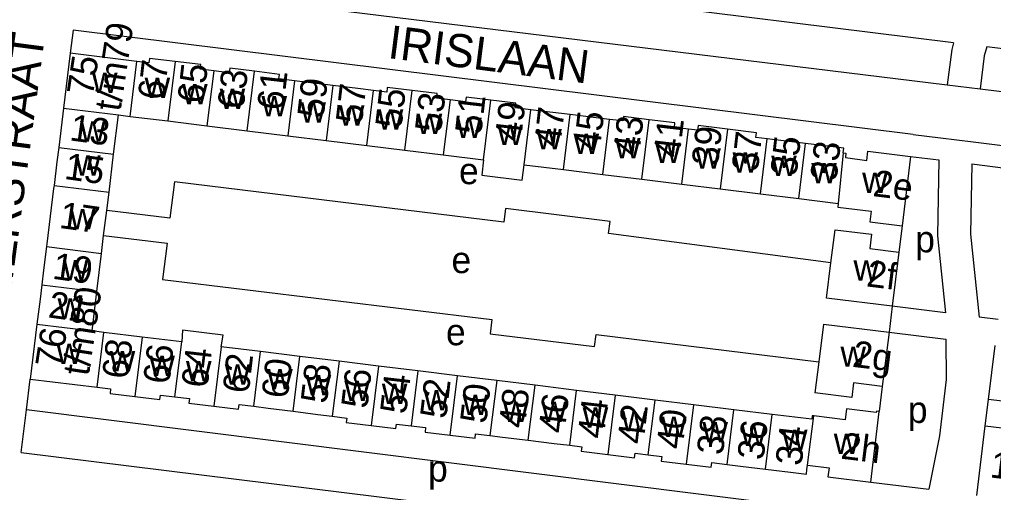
# Model space of a CAD drawing. Extents: x 161258 to 163262, y 380749 to 382054.
# Drawn here: x 161998.1 to 162145.4, y 381470.7 to 381542.2 of the extents above; entities that cross this region are included whole.
import ezdxf

# ---------------------------------------------------------------- set-up
doc = ezdxf.new("R2010")
doc.units = 0
for name, color, linetype in [('BLT_Basislijn', 7, 'Continuous'), ('BLT_Bebouwing', 7, 'Continuous'), ('BLT_Centroide', 7, 'Continuous'), ('BLT_Huisnummer', 7, 'Continuous'), ('BLT_Huisnummer_ tussenligend', 7, 'Continuous'), ('BLT_Huisnummer_reeks', 7, 'Continuous'), ('BLT_Onderverdeling_panden', 7, 'Continuous'), ('BLT_Straatnaam', 7, 'Continuous')]:
    doc.layers.add(name, color=color, linetype=linetype)

msp = doc.modelspace()

# ---------------------------------------------------------------- linework, layer by layer
at = {"layer": 'BLT_Basislijn'}
for p, q in [((162139.36, 381538.7), (162007.95, 381555.02)), ((162263.09, 381523.35), (162144.37, 381538.08)), ((162133.27, 381524.82), (162137.37, 381524.32)), ((162137.37, 381524.32), (162142.33, 381523.71)), ((162142.33, 381523.71), (162261.35, 381509.2)), ((162132.86, 381521.54), (162137.11, 381521.01)), ((162142.11, 381520.39), (162148.91, 381519.55)), ((162131.57, 381511.04), (162131.1, 381507.04)), ((162130.09, 381498.89), (162129.61, 381494.95)), ((162138.12, 381497.89), (162130.09, 381498.89)), ((162146.13, 381496.9), (162143.21, 381497.26)), ((162129.61, 381494.95), (162138.19, 381493.89)), ((162128.59, 381486.76), (162128.13, 381482.96)), ((162144.15, 381480.8), (162144.64, 381484.79)), ((161998.38, 381476.79), (161999.17, 381483.24)), ((161998.38, 381476.79), (162132.88, 381460.18)), ((162126.83, 381472.3), (162135.61, 381471.22))]:
    msp.add_line(p, q, dxfattribs=at)
for points in [[(162007.95, 381555.02), (162007.16, 381548.48), (162138.41, 381532.36)], [(162133.27, 381524.82), (162006.26, 381540.6), (162005.82, 381537.13)], [(162139.36, 381538.7), (162139.09, 381537.69), (162138.41, 381532.36)], [(162144.37, 381538.08), (162144.01, 381536.73), (162143.37, 381531.75)], [(162138.41, 381532.36), (162143.37, 381531.75)], [(162143.37, 381531.75), (162257.55, 381517.73), (162259.97, 381518.33), (162261.93, 381520.3), (162263.09, 381523.35)], [(162137.11, 381521.01), (162136.92, 381509.55), (162138.12, 381497.89)], [(162142.11, 381520.39), (162141.93, 381509.76), (162143.21, 381497.26)], [(162120.82, 381505.47), (162087.19, 381509.9), (162087.42, 381511.71), (162071.62, 381513.64), (162071.37, 381511.6), (162021.56, 381517.7), (162020.89, 381512.18), (162011.33, 381513.35)], [(162010.86, 381509.6), (162020.44, 381508.41), (162019.76, 381502.95), (162069.57, 381496.86), (162069.31, 381494.74), (162085.09, 381492.8), (162085.32, 381494.61), (162118.99, 381490.48)], [(162138.19, 381493.89), (162138.25, 381487.81), (162137.22, 381479.3), (162135.61, 381471.22)], [(161999.17, 381483.24), (161999.77, 381487.87)], [(162114.06, 381468.8), (161999.17, 381483.24)]]:
    msp.add_lwpolyline(points, dxfattribs=at)
at = {"layer": 'BLT_Bebouwing'}
for p, q in [((162005.82, 381537.13), (162004.8, 381528.82)), ((162015.89, 381535.88), (162005.82, 381537.13)), ((162004.8, 381528.82), (162004.07, 381522.89)), ((162012.37, 381521.86), (162013.1, 381527.8)), ((162013.1, 381527.8), (162014.87, 381527.58)), ((162014.87, 381527.58), (162020.55, 381526.88)), ((162020.55, 381526.88), (162026.47, 381526.16)), ((162026.47, 381526.16), (162032.58, 381525.41)), ((162032.58, 381525.41), (162038.7, 381524.65)), ((162038.7, 381524.65), (162044.51, 381523.94)), ((162044.51, 381523.94), (162050.63, 381523.19)), ((162050.63, 381523.19), (162056.41, 381522.48)), ((162056.41, 381522.48), (162062.2, 381521.77)), ((162011.67, 381516.13), (162012.37, 381521.86)), ((162062.2, 381521.77), (162068.31, 381521.02)), ((162132.86, 381521.54), (162131.57, 381511.04)), ((162074.44, 381520.27), (162080.37, 381519.54)), ((162080.37, 381519.54), (162086.32, 381518.81)), ((162086.32, 381518.81), (162092.23, 381518.08)), ((162092.23, 381518.08), (162098.27, 381517.34)), ((162098.27, 381517.34), (162104.05, 381516.63)), ((162104.05, 381516.63), (162110.17, 381515.88)), ((162011.33, 381513.35), (162011.67, 381516.13)), ((162110.17, 381515.88), (162115.97, 381515.17)), ((162115.97, 381515.17), (162121.93, 381514.43)), ((162010.86, 381509.6), (162011.33, 381513.35)), ((162121.93, 381514.43), (162121.86, 381513.87)), ((162120.82, 381505.47), (162121.44, 381510.45)), ((162126.69, 381511.63), (162131.57, 381511.04)), ((162010.53, 381506.87), (162010.86, 381509.6)), ((162009.82, 381501.1), (162010.53, 381506.87)), ((162131.1, 381507.04), (162130.09, 381498.89)), ((162120.15, 381500.1), (162120.82, 381505.47)), ((162009.1, 381495.16), (162009.82, 381501.1)), ((162130.09, 381498.89), (162120.15, 381500.1)), ((162000.78, 381496.18), (161999.77, 381487.87)), ((162119.7, 381496.17), (162118.99, 381490.48)), ((162119.7, 381496.17), (162129.61, 381494.95)), ((162010.9, 381494.93), (162009.1, 381495.16)), ((162016.69, 381494.22), (162010.9, 381494.93)), ((162022.66, 381493.49), (162016.69, 381494.22)), ((162129.61, 381494.95), (162128.59, 381486.76)), ((162034.57, 381492.03), (162028.61, 381492.76)), ((162144.64, 381484.79), (162145.65, 381492.97)), ((162040.51, 381491.3), (162034.57, 381492.03)), ((162046.46, 381490.57), (162040.51, 381491.3)), ((162052.4, 381489.84), (162046.46, 381490.57)), ((162058.36, 381489.11), (162052.4, 381489.84)), ((162118.99, 381490.48), (162118.4, 381485.78)), ((162064.34, 381488.38), (162058.36, 381489.11)), ((162070.29, 381487.65), (162064.34, 381488.38)), ((161999.77, 381487.87), (162009.88, 381486.64)), ((162076.08, 381486.94), (162070.29, 381487.65)), ((162082.34, 381486.17), (162076.08, 381486.94)), ((162128.59, 381486.76), (162124.23, 381487.29)), ((162088.19, 381485.46), (162082.34, 381486.17)), ((162094.24, 381484.71), (162088.19, 381485.46)), ((162100.05, 381484), (162094.24, 381484.71)), ((162106.15, 381483.25), (162100.05, 381484)), ((162149.03, 381484.25), (162144.64, 381484.79)), ((162111.96, 381482.54), (162106.15, 381483.25)), ((162126.83, 381472.3), (162128.13, 381482.96)), ((162142.86, 381470.31), (162144.15, 381480.8)), ((162144.15, 381480.8), (162149.04, 381480.2))]:
    msp.add_line(p, q, dxfattribs=at)
for points in [[(162021.66, 381535.88), (162017.77, 381536.34), (162017.69, 381535.67), (162015.89, 381535.88)], [(162027.51, 381534.47), (162025.47, 381534.72), (162025.55, 381535.4), (162021.66, 381535.88)], [(162033.69, 381534.4), (162029.92, 381534.87), (162029.84, 381534.18), (162027.51, 381534.47)], [(162039.73, 381532.97), (162037.37, 381533.26), (162037.45, 381533.93), (162033.69, 381534.4)], [(162045.53, 381532.25), (162041.77, 381532.72), (162039.73, 381532.97)], [(162051.64, 381531.5), (162049.29, 381531.79), (162045.53, 381532.25)], [(162057.52, 381531.49), (162053.74, 381531.94), (162053.66, 381531.26), (162051.64, 381531.5)], [(162063.23, 381530.07), (162061.2, 381530.33), (162061.29, 381531.02), (162057.52, 381531.49)], [(162069.42, 381530.01), (162065.65, 381530.47), (162065.57, 381529.77), (162063.23, 381530.07)], [(162075.46, 381528.56), (162073.1, 381528.85), (162073.18, 381529.55), (162069.42, 381530.01)], [(162081.39, 381527.85), (162077.46, 381528.32), (162075.46, 381528.56)], [(162087.36, 381527.11), (162085.33, 381527.36), (162081.39, 381527.85)], [(162093.34, 381527.08), (162089.46, 381527.55), (162089.37, 381526.88), (162087.36, 381527.11)], [(162099.27, 381525.66), (162097.15, 381525.91), (162097.23, 381526.6), (162093.34, 381527.08)], [(162105.16, 381525.65), (162100.75, 381526.18), (162100.67, 381525.49), (162099.27, 381525.66)], [(162111.19, 381524.19), (162109.48, 381524.4), (162109.56, 381525.1), (162105.16, 381525.65)], [(162117, 381523.48), (162113.23, 381523.95), (162111.19, 381524.19)], [(162004.07, 381522.89), (162003.8, 381520.69), (162003.36, 381517.15)], [(162122.69, 381522.08), (162122.79, 381522.78), (162120.76, 381523.02), (162117, 381523.48)], [(162122.69, 381522.08), (162123.09, 381522.03), (162123, 381521.34), (162126.25, 381520.93), (162126.42, 381522.32), (162132.86, 381521.54)], [(162068.31, 381521.02), (162068.02, 381518.68), (162074.15, 381517.92), (162074.44, 381520.27)], [(162003.36, 381517.15), (162003.3, 381516.67), (162002.27, 381508.31), (162002.22, 381507.89)], [(162121.86, 381513.87), (162126.89, 381513.25), (162126.69, 381511.63)], [(162121.44, 381510.45), (162126.96, 381509.78), (162126.72, 381507.6), (162131.1, 381507.04)], [(162002.22, 381507.89), (162001.78, 381504.32), (162001.51, 381502.12)], [(162001.51, 381502.12), (162001.25, 381499.95), (162000.78, 381496.18)], [(162028.61, 381492.76), (162028.93, 381494.51), (162022.78, 381495.26), (162022.66, 381493.49)], [(162124.23, 381487.29), (162123.97, 381485.11), (162118.4, 381485.78)], [(162009.88, 381486.64), (162011.91, 381486.38), (162011.82, 381485.69), (162015.58, 381485.23)], [(162015.58, 381485.23), (162019.34, 381484.77), (162019.43, 381485.47), (162021.64, 381485.2)], [(162021.64, 381485.2), (162023.82, 381484.93), (162023.73, 381484.23), (162027.5, 381483.77)], [(162027.5, 381483.77), (162031.27, 381483.32), (162031.36, 381484.04), (162033.55, 381483.76)], [(162033.55, 381483.76), (162035.74, 381483.46), (162039.5, 381483.01)], [(162039.5, 381483.01), (162043.26, 381482.55), (162045.43, 381482.26)], [(162118.21, 381482.34), (162118, 381482.34), (162117.93, 381481.81), (162111.96, 381482.54)], [(162128.13, 381482.96), (162127.71, 381483.02), (162127.68, 381482.83), (162123.19, 381483.38), (162122.98, 381481.74), (162118.21, 381482.34)], [(162045.43, 381482.26), (162047.63, 381481.97), (162047.55, 381481.31), (162051.29, 381480.86)], [(162051.29, 381480.86), (162055.04, 381480.4), (162055.12, 381481.09), (162057.34, 381480.82)], [(162057.34, 381480.82), (162059.54, 381480.55), (162059.45, 381479.86), (162063.23, 381479.4)], [(162063.23, 381479.4), (162067.01, 381478.93), (162067.1, 381479.61), (162069.27, 381479.35)], [(162069.27, 381479.35), (162071.14, 381479.12), (162075.05, 381478.64)], [(162075.05, 381478.64), (162078.97, 381478.16), (162081.32, 381477.87)], [(162081.32, 381477.87), (162083.14, 381477.65), (162083.04, 381476.96), (162087.08, 381476.47)], [(162087.08, 381476.47), (162091.12, 381475.97), (162091.21, 381476.67), (162093.21, 381476.43)], [(162093.21, 381476.43), (162095.26, 381476.18), (162095.17, 381475.49), (162098.94, 381475.02)], [(162098.94, 381475.02), (162102.71, 381474.56), (162102.8, 381475.26), (162105.13, 381474.97)], [(162105.13, 381474.97), (162107.17, 381474.71), (162110.94, 381474.25)], [(162110.94, 381474.25), (162114.7, 381473.79), (162117.11, 381473.51), (162117.19, 381474.2), (162117.29, 381474.87)], [(162117.29, 381474.87), (162120.53, 381474.48), (162120.36, 381473.09), (162126.83, 381472.3)]]:
    msp.add_lwpolyline(points, dxfattribs=at)
at = {"layer": 'BLT_Onderverdeling_panden'}
for p, q in [((162014.87, 381527.58), (162015.89, 381535.88)), ((162021.66, 381535.88), (162020.55, 381526.88)), ((162027.51, 381534.47), (162026.47, 381526.16)), ((162032.58, 381525.41), (162033.69, 381534.4)), ((162039.73, 381532.97), (162038.7, 381524.65)), ((162045.53, 381532.25), (162044.51, 381523.94)), ((162050.63, 381523.19), (162051.64, 381531.5)), ((162056.41, 381522.48), (162057.52, 381531.49)), ((162063.23, 381530.07), (162062.2, 381521.77)), ((162068.31, 381521.02), (162069.42, 381530.01)), ((162004.8, 381528.82), (162013.1, 381527.8)), ((162074.44, 381520.27), (162075.46, 381528.56)), ((162080.37, 381519.54), (162081.39, 381527.85)), ((162086.32, 381518.81), (162087.36, 381527.11)), ((162092.23, 381518.08), (162093.34, 381527.08)), ((162098.27, 381517.34), (162099.27, 381525.66)), ((162105.16, 381525.65), (162104.05, 381516.63)), ((162110.17, 381515.88), (162111.19, 381524.19)), ((162004.07, 381522.89), (162012.37, 381521.86)), ((162115.97, 381515.17), (162117, 381523.48)), ((162122.69, 381522.08), (162121.93, 381514.43)), ((162003.36, 381517.15), (162011.67, 381516.13)), ((162002.22, 381507.89), (162010.53, 381506.87)), ((162001.51, 381502.12), (162009.82, 381501.1)), ((162000.78, 381496.18), (162009.1, 381495.16)), ((162009.88, 381486.64), (162010.9, 381494.93)), ((162016.69, 381494.22), (162015.58, 381485.23)), ((162021.64, 381485.2), (162022.66, 381493.49)), ((162028.61, 381492.76), (162027.5, 381483.77)), ((162033.55, 381483.76), (162034.57, 381492.03)), ((162039.5, 381483.01), (162040.51, 381491.3)), ((162046.46, 381490.57), (162045.43, 381482.26)), ((162052.4, 381489.84), (162051.29, 381480.86)), ((162058.36, 381489.11), (162057.34, 381480.82)), ((162063.23, 381479.4), (162064.34, 381488.38)), ((162070.29, 381487.65), (162069.27, 381479.35)), ((162075.05, 381478.64), (162076.08, 381486.94)), ((162081.32, 381477.87), (162082.34, 381486.17)), ((162088.19, 381485.46), (162087.08, 381476.47)), ((162093.21, 381476.43), (162094.24, 381484.71)), ((162100.05, 381484), (162098.94, 381475.02)), ((162105.13, 381474.97), (162106.15, 381483.25)), ((162110.94, 381474.25), (162111.96, 381482.54)), ((162117.29, 381474.87), (162118.21, 381482.34))]:
    msp.add_line(p, q, dxfattribs=at)

# ---------------------------------------------------------------- texts
at = {"layer": 'BLT_Centroide'}
for s, p in [('w', (162009.1, 381531.12)), ('w', (162017.05, 381530.37)), ('w', (162022.71, 381529.4)), ('w', (162028.4, 381528.71)), ('w', (162034.72, 381527.58)), ('w', (162040.61, 381526.65)), ('w', (162046.43, 381526.18)), ('w', (162052.31, 381525.59)), ('w', (162058.19, 381524.9)), ('w', (162007.29, 381523.74)), ('w', (162064.17, 381524.33)), ('w', (162070.39, 381523.26)), ('w', (162076.27, 381522.61)), ('w', (162081.9, 381521.89)), ('w', (162088.17, 381521.24)), ('w', (162094.24, 381520.52)), ('w', (162100.31, 381519.68)), ('w', (162105.94, 381519.09)), ('w', (162006.55, 381518.63)), ('w', (162111.79, 381518.58)), ('e', (162064.59, 381517.33)), ('w', (162117.84, 381517.48)), ('w', (162125.54, 381516.01)), ('w', (162005.74, 381510.5)), ('p', (162133.56, 381507.03)), ('w', (162004.69, 381502.82)), ('e', (162063.45, 381503.89)), ('w', (162124.23, 381502.75)), ('w', (162003.89, 381497)), ('e', (162062.62, 381492.99)), ('w', (162003.72, 381490.15)), ('w', (162122.26, 381489.73)), ('w', (162011.76, 381489.03)), ('w', (162017.76, 381488.34)), ('w', (162023.3, 381487.53)), ('w', (162029.17, 381487.04)), ('w', (162035.58, 381486.32)), ('w', (162041.4, 381485.44)), ('w', (162047.25, 381484.56)), ('w', (162052.92, 381484.12)), ('w', (162059.24, 381483.15)), ('w', (162065.12, 381482.46)), ('w', (162071.24, 381481.4)), ('w', (162077.04, 381481.4)), ('p', (162132.45, 381481.25)), ('w', (162083.28, 381480.53)), ('w', (162089.14, 381479.98)), ('w', (162095.14, 381479.15)), ('w', (162101.38, 381478.32)), ('w', (162107.19, 381477.78)), ('w', (162113.42, 381477.17)), ('w', (162121.25, 381476.57)), ('p', (162059.91, 381472.38))]:
    msp.add_text(s, height=4, dxfattribs=at).set_placement(p)
at = {"layer": 'BLT_Huisnummer'}
for s, rotation, p in [('67', 83.3803, (162019.97, 381529.95)), ('63', 83.3803, (162032.01, 381528.57)), ('59', 83.3803, (162044.08, 381527.22)), ('55', 83.3803, (162055.87, 381525.69)), ('51', 83.3803, (162067.94, 381524.73)), ('47', 83.3803, (162079.89, 381522.83)), ('13', 352, (162005.59, 381523.98)), ('43', 83.3803, (162091.83, 381521.51)), ('39', 83.3803, (162103.71, 381519.96)), ('35', 83.3803, (162115.61, 381518.47)), ('33', 83.3803, (162121.64, 381517.69)), ('2e', 353, (162127.04, 381515.54)), ('17', 352, (162004.03, 381510.74)), ('2f', 353, (162126.08, 381501.9)), ('21', 352, (162002.35, 381497.22)), ('68', 83.3803, (162014.57, 381487.79)), ('66', 83.3803, (162020.78, 381487.02)), ('2g', 353, (162123.94, 381489.75)), ('62', 83.3803, (162032.79, 381485.61)), ('58', 83.3803, (162044.6, 381484.08)), ('54', 83.3803, (162056.6, 381482.49)), ('50', 83.3803, (162068.7, 381481.05)), ('46', 83.3803, (162080.55, 381479.57)), ('42', 83.3803, (162092.48, 381477.93)), ('38', 83.3803, (162104.48, 381476.3)), ('34', 83.3803, (162116.38, 381474.68)), ('2h', 353, (162122.2, 381475.87)), ('1g', 352.9937, (162144.75, 381473.04))]:
    msp.add_text(s, height=4, rotation=rotation, dxfattribs=at).set_placement(p)
at = {"layer": 'BLT_Huisnummer_ tussenligend'}
for s, rotation, p in [('65', 83.3803, (162025.95, 381529.43)), ('61', 83.3803, (162038, 381528.39)), ('57', 83.3803, (162049.9, 381526.35)), ('53', 83.3803, (162061.87, 381525.04)), ('49', 83.3803, (162073.95, 381523.68)), ('45', 83.3803, (162085.86, 381522.23)), ('41', 83.3803, (162097.93, 381521.18)), ('37', 83.3803, (162109.76, 381519.14)), ('15', 352, (162004.79, 381518.14)), ('19', 352, (162002.99, 381503.06)), ('64', 83.3803, (162026.56, 381486.44)), ('60', 83.3803, (162038.68, 381484.85)), ('56', 83.3803, (162050.72, 381483.33)), ('52', 83.3803, (162062.65, 381481.79)), ('48', 83.3803, (162074.55, 381480.35)), ('44', 83.3803, (162086.46, 381478.76)), ('40', 83.3803, (162098.39, 381477.17)), ('36', 83.3803, (162110.62, 381475.54))]:
    msp.add_text(s, height=4, rotation=rotation, dxfattribs=at).set_placement(p)
at = {"layer": 'BLT_Huisnummer_reeks'}
for s, p in [('t/m79', (162013.39, 381528.22)), ('75', (162009.22, 381530.57)), ('t/m80', (162008.59, 381488.25)), ('76', (162004.45, 381489.44))]:
    msp.add_text(s, height=4, rotation=81.3803, dxfattribs=at).set_placement(p)
at = {"layer": 'BLT_Straatnaam'}
for s, rotation, p in [('IRISLAAN', 352.6951, (162053.69, 381536.41)), ('ANJELIERSTRAAT', 82.425, (161994.32, 381482.04))]:
    msp.add_text(s, height=5, rotation=rotation, dxfattribs=at).set_placement(p)

doc.saveas('drawing.dxf')
